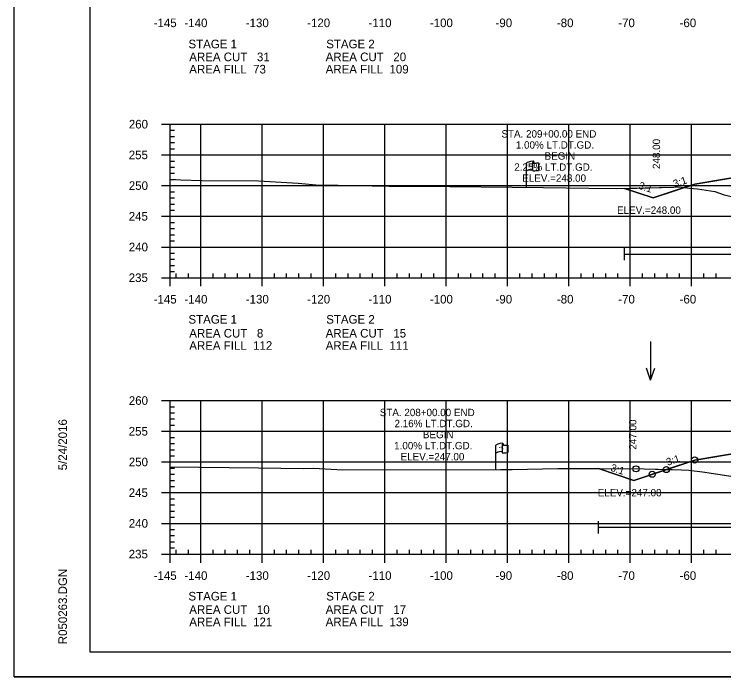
# Model space of a CAD drawing. Extents: x 1365647 to 1367999, y 387113 to 400173.
# Drawn here: x 1365723.7 to 1365839.3, y 390359.5 to 390467.4 of the extents above; entities that cross this region are included whole.
import ezdxf

# ---------------------------------------------------------------- set-up
doc = ezdxf.new("R2010")
doc.units = 0
for name, color, linetype in [('E_Existing ROW', 7, 'Continuous'), ('R_Axis', 7, 'Continuous'), ('R_Axis Annot', 7, 'Continuous'), ('R_Border', 7, 'Continuous'), ('R_Border Notes', 7, 'Continuous'), ('R_Contours', 7, 'Continuous'), ('R_Exist Surface', 7, 'Continuous'), ('R_Fin Surface', 7, 'Continuous'), ('R_Fin Surface Annot', 7, 'Continuous'), ('R_Grid', 7, 'Continuous'), ('R_No Plot', 7, 'Continuous'), ('R_Proposed Const Limits', 7, 'Continuous'), ('R_Water', 7, 'Continuous'), ('R_Water Annot', 7, 'Continuous')]:
    doc.layers.add(name, color=color, linetype=linetype)

msp = doc.modelspace()

# ---------------------------------------------------------------- linework, layer by layer
at = {"layer": 'E_Existing ROW'}
for p, q in [((1365808.18, 390443.19), (1365808.18, 390443.18)), ((1365808.18, 390443.18), (1365808.18, 390441.95)), ((1365808.35, 390443.35), (1365808.35, 390443.11)), ((1365807.19, 390439.15), (1365807.19, 390443.1)), ((1365809.12, 390443.16), (1365809.12, 390441.92)), ((1365802.19, 390393.21), (1365802.19, 390397.16)), ((1365803.19, 390397.25), (1365803.19, 390397.24)), ((1365803.19, 390397.24), (1365803.19, 390396.01)), ((1365803.36, 390397.41), (1365803.36, 390397.17)), ((1365804.12, 390397.21), (1365804.12, 390395.97))]:
    msp.add_line(p, q, dxfattribs=at)
for centre, radius, start, end in [((1365808.26, 390443.19), 0.078, 88.6458, 274.2828), ((1365808.27, 390443.35), 0.0783, 263.0712, 93.9564), ((1365808.26, 390441.95), 0.0783, 180, 273.9564), ((1365803.27, 390397.25), 0.078, 88.6458, 274.2828), ((1365803.28, 390397.41), 0.0783, 263.0712, 93.9564), ((1365803.27, 390396.01), 0.0783, 180, 273.9564)]:
    msp.add_arc(centre, radius, start, end, dxfattribs=at)
for centre, major_axis, ratio, start_param, end_param in [((1365808.77, 390443.14), (-1.58, -0.04), 0.19887, 5.030368, 6.283185), ((1365808.76, 390441.83), (-1.58, -0.04), 0.19887, 5.083035, 6.194897), ((1365809.48, 390443.26), (-1.23, -0.13), 0.052933, 0.159456, 1.268315), ((1365809.48, 390442.02), (-1.23, -0.13), 0.052933, 0.159456, 1.268315), ((1365803.78, 390397.2), (-1.58, -0.04), 0.19887, 5.030368, 6.283185), ((1365804.48, 390397.31), (-1.23, -0.13), 0.052933, 0.159456, 1.268315), ((1365803.77, 390395.88), (-1.58, -0.04), 0.19887, 5.083035, 6.194897), ((1365804.48, 390396.07), (-1.23, -0.13), 0.052933, 0.159456, 1.268315)]:
    msp.add_ellipse(centre, major_axis=major_axis, ratio=ratio, start_param=start_param, end_param=end_param, dxfattribs=at)
at = {"layer": 'R_Axis'}
for p, q in [((1365747.69, 390449.45), (1365749.09, 390449.45)), ((1365749.09, 390424.45), (1365749.09, 390449.45)), ((1365749.09, 390448.45), (1365749.79, 390448.45)), ((1365749.09, 390447.45), (1365749.79, 390447.45)), ((1365749.09, 390446.45), (1365749.79, 390446.45)), ((1365747.69, 390444.45), (1365749.09, 390444.45)), ((1365749.09, 390445.45), (1365749.79, 390445.45)), ((1365749.09, 390443.45), (1365749.79, 390443.45)), ((1365749.09, 390442.45), (1365749.79, 390442.45)), ((1365749.09, 390441.45), (1365749.79, 390441.45)), ((1365749.09, 390440.45), (1365749.79, 390440.45)), ((1365747.69, 390439.45), (1365749.09, 390439.45)), ((1365749.09, 390438.45), (1365749.79, 390438.45)), ((1365749.09, 390437.45), (1365749.79, 390437.45)), ((1365749.09, 390436.45), (1365749.79, 390436.45)), ((1365749.09, 390435.45), (1365749.79, 390435.45)), ((1365747.69, 390434.45), (1365749.09, 390434.45)), ((1365749.09, 390433.45), (1365749.79, 390433.45)), ((1365749.09, 390432.45), (1365749.79, 390432.45)), ((1365749.09, 390431.45), (1365749.79, 390431.45)), ((1365749.09, 390430.45), (1365749.79, 390430.45)), ((1365747.69, 390429.45), (1365749.09, 390429.45)), ((1365749.09, 390428.45), (1365749.79, 390428.45)), ((1365749.09, 390427.45), (1365749.79, 390427.45)), ((1365749.09, 390426.45), (1365749.79, 390426.45)), ((1365749.09, 390425.45), (1365749.79, 390425.45)), ((1365749.09, 390424.45), (1365749.09, 390425.15)), ((1365750.09, 390424.45), (1365750.09, 390425.15)), ((1365752.09, 390424.45), (1365752.09, 390425.15)), ((1365756.09, 390424.45), (1365756.09, 390425.15)), ((1365758.09, 390424.45), (1365758.09, 390425.15)), ((1365760.09, 390424.45), (1365760.09, 390425.15)), ((1365762.09, 390424.45), (1365762.09, 390425.15)), ((1365766.09, 390424.45), (1365766.09, 390425.15)), ((1365768.09, 390424.45), (1365768.09, 390425.15)), ((1365770.09, 390424.45), (1365770.09, 390425.15)), ((1365772.09, 390424.45), (1365772.09, 390425.15)), ((1365776.09, 390424.45), (1365776.09, 390425.15)), ((1365778.09, 390424.45), (1365778.09, 390425.15)), ((1365780.09, 390424.45), (1365780.09, 390425.15)), ((1365782.09, 390424.45), (1365782.09, 390425.15)), ((1365786.09, 390424.45), (1365786.09, 390425.15)), ((1365788.09, 390424.45), (1365788.09, 390425.15)), ((1365790.09, 390424.45), (1365790.09, 390425.15)), ((1365792.09, 390424.45), (1365792.09, 390425.15)), ((1365796.09, 390424.45), (1365796.09, 390425.15)), ((1365798.09, 390424.45), (1365798.09, 390425.15)), ((1365800.09, 390424.45), (1365800.09, 390425.15)), ((1365802.09, 390424.45), (1365802.09, 390425.15)), ((1365806.09, 390424.45), (1365806.09, 390425.15)), ((1365808.09, 390424.45), (1365808.09, 390425.15)), ((1365810.09, 390424.45), (1365810.09, 390425.15)), ((1365812.09, 390424.45), (1365812.09, 390425.15)), ((1365816.09, 390424.45), (1365816.09, 390425.15)), ((1365818.09, 390424.45), (1365818.09, 390425.15)), ((1365820.09, 390424.45), (1365820.09, 390425.15)), ((1365822.09, 390424.45), (1365822.09, 390425.15)), ((1365826.09, 390424.45), (1365826.09, 390425.15)), ((1365828.09, 390424.45), (1365828.09, 390425.15)), ((1365830.09, 390424.45), (1365830.09, 390425.15)), ((1365832.09, 390424.45), (1365832.09, 390425.15)), ((1365836.09, 390424.45), (1365836.09, 390425.15)), ((1365838.09, 390424.45), (1365838.09, 390425.15)), ((1365747.69, 390424.45), (1365749.09, 390424.45)), ((1365749.09, 390424.45), (1366039.09, 390424.45)), ((1365749.09, 390423.05), (1365749.09, 390424.45)), ((1365754.09, 390423.05), (1365754.09, 390424.45)), ((1365764.09, 390423.05), (1365764.09, 390424.45)), ((1365774.09, 390423.05), (1365774.09, 390424.45)), ((1365784.09, 390423.05), (1365784.09, 390424.45)), ((1365794.09, 390423.05), (1365794.09, 390424.45)), ((1365804.09, 390423.05), (1365804.09, 390424.45)), ((1365814.09, 390423.05), (1365814.09, 390424.45)), ((1365824.09, 390423.05), (1365824.09, 390424.45)), ((1365834.09, 390423.05), (1365834.09, 390424.45)), ((1365747.69, 390404.45), (1365749.09, 390404.45)), ((1365749.09, 390379.45), (1365749.09, 390404.45)), ((1365749.09, 390403.45), (1365749.79, 390403.45)), ((1365749.09, 390402.45), (1365749.79, 390402.45)), ((1365749.09, 390401.45), (1365749.79, 390401.45)), ((1365749.09, 390400.45), (1365749.79, 390400.45)), ((1365747.69, 390399.45), (1365749.09, 390399.45)), ((1365749.09, 390398.45), (1365749.79, 390398.45)), ((1365749.09, 390397.45), (1365749.79, 390397.45)), ((1365749.09, 390396.45), (1365749.79, 390396.45)), ((1365749.09, 390395.45), (1365749.79, 390395.45)), ((1365747.69, 390394.45), (1365749.09, 390394.45)), ((1365749.09, 390393.45), (1365749.79, 390393.45)), ((1365749.09, 390392.45), (1365749.79, 390392.45)), ((1365749.09, 390391.45), (1365749.79, 390391.45)), ((1365749.09, 390390.45), (1365749.79, 390390.45)), ((1365747.69, 390389.45), (1365749.09, 390389.45)), ((1365749.09, 390388.45), (1365749.79, 390388.45)), ((1365749.09, 390387.45), (1365749.79, 390387.45)), ((1365749.09, 390386.45), (1365749.79, 390386.45)), ((1365749.09, 390385.45), (1365749.79, 390385.45)), ((1365747.69, 390384.45), (1365749.09, 390384.45)), ((1365749.09, 390383.45), (1365749.79, 390383.45)), ((1365749.09, 390382.45), (1365749.79, 390382.45)), ((1365749.09, 390381.45), (1365749.79, 390381.45)), ((1365749.09, 390380.45), (1365749.79, 390380.45)), ((1365749.09, 390379.45), (1365749.09, 390380.15)), ((1365750.09, 390379.45), (1365750.09, 390380.15)), ((1365752.09, 390379.45), (1365752.09, 390380.15)), ((1365756.09, 390379.45), (1365756.09, 390380.15)), ((1365758.09, 390379.45), (1365758.09, 390380.15)), ((1365760.09, 390379.45), (1365760.09, 390380.15)), ((1365762.09, 390379.45), (1365762.09, 390380.15)), ((1365766.09, 390379.45), (1365766.09, 390380.15)), ((1365768.09, 390379.45), (1365768.09, 390380.15)), ((1365770.09, 390379.45), (1365770.09, 390380.15)), ((1365772.09, 390379.45), (1365772.09, 390380.15)), ((1365776.09, 390379.45), (1365776.09, 390380.15)), ((1365778.09, 390379.45), (1365778.09, 390380.15)), ((1365780.09, 390379.45), (1365780.09, 390380.15)), ((1365782.09, 390379.45), (1365782.09, 390380.15)), ((1365786.09, 390379.45), (1365786.09, 390380.15)), ((1365788.09, 390379.45), (1365788.09, 390380.15)), ((1365790.09, 390379.45), (1365790.09, 390380.15)), ((1365792.09, 390379.45), (1365792.09, 390380.15)), ((1365796.09, 390379.45), (1365796.09, 390380.15)), ((1365798.09, 390379.45), (1365798.09, 390380.15)), ((1365800.09, 390379.45), (1365800.09, 390380.15)), ((1365802.09, 390379.45), (1365802.09, 390380.15)), ((1365806.09, 390379.45), (1365806.09, 390380.15)), ((1365808.09, 390379.45), (1365808.09, 390380.15)), ((1365810.09, 390379.45), (1365810.09, 390380.15)), ((1365812.09, 390379.45), (1365812.09, 390380.15)), ((1365816.09, 390379.45), (1365816.09, 390380.15)), ((1365818.09, 390379.45), (1365818.09, 390380.15)), ((1365820.09, 390379.45), (1365820.09, 390380.15)), ((1365822.09, 390379.45), (1365822.09, 390380.15)), ((1365826.09, 390379.45), (1365826.09, 390380.15)), ((1365828.09, 390379.45), (1365828.09, 390380.15)), ((1365830.09, 390379.45), (1365830.09, 390380.15)), ((1365832.09, 390379.45), (1365832.09, 390380.15)), ((1365836.09, 390379.45), (1365836.09, 390380.15)), ((1365838.09, 390379.45), (1365838.09, 390380.15)), ((1365747.69, 390379.45), (1365749.09, 390379.45)), ((1365749.09, 390379.45), (1366039.09, 390379.45)), ((1365749.09, 390378.05), (1365749.09, 390379.45)), ((1365754.09, 390378.05), (1365754.09, 390379.45)), ((1365764.09, 390378.05), (1365764.09, 390379.45)), ((1365774.09, 390378.05), (1365774.09, 390379.45)), ((1365784.09, 390378.05), (1365784.09, 390379.45)), ((1365794.09, 390378.05), (1365794.09, 390379.45)), ((1365804.09, 390378.05), (1365804.09, 390379.45)), ((1365814.09, 390378.05), (1365814.09, 390379.45)), ((1365824.09, 390378.05), (1365824.09, 390379.45)), ((1365834.09, 390378.05), (1365834.09, 390379.45))]:
    msp.add_line(p, q, dxfattribs=at)
at = {"layer": 'R_Border'}
for p, q in [((1365736.09, 390363.45), (1365736.09, 390568.91)), ((1365736.09, 390363.45), (1365736.09, 390363.45)), ((1366052.27, 390363.45), (1365736.09, 390363.45))]:
    msp.add_line(p, q, dxfattribs=at)
at = {"layer": 'R_Contours'}
for points in [[(1365832.89, 390439.14), (1365833.73, 390439.05), (1365835.07, 390438.94), (1365837.89, 390438.49), (1365839.41, 390437.96), (1365840.78, 390437.6), (1365842.75, 390437.66), (1365844.02, 390437.71), (1365849.58, 390437.55), (1365849.9, 390437.55), (1365850.15, 390437.55), (1365855.08, 390437.72), (1365856.82, 390438.41), (1365857.08, 390438.5), (1365860.75, 390438.98), (1365860.82, 390438.99), (1365860.93, 390439.01), (1365867.74, 390440.64), (1365869.19, 390440.8), (1365869.32, 390440.83), (1365872.75, 390442.36), (1365862.59, 390442.16), (1365847.47, 390441.85), (1365834.59, 390439.71)], [(1365823.17, 390439), (1365831.18, 390439.21), (1365831.88, 390439.25), (1365832.89, 390439.14), (1365827.81, 390437.45)], [(1365818.9, 390393.37), (1365819.14, 390393.37), (1365826.33, 390393.32), (1365829.97, 390393.22), (1365824.66, 390391.45)]]:
    msp.add_lwpolyline(points, close=True, dxfattribs=at)
msp.add_lwpolyline([(1365847.47, 390396.91), (1365834.59, 390394.76), (1365829.97, 390393.22), (1365830.94, 390393.2), (1365832.42, 390393.18), (1365833.65, 390393.12), (1365835.87, 390392.84), (1365840.87, 390392.06)], dxfattribs=at)
at = {"layer": 'R_Exist Surface'}
for points in [[(1365749.09, 390440.51), (1365750.85, 390440.38), (1365754.28, 390440.26), (1365763.51, 390440.25), (1365769.99, 390439.82), (1365771.15, 390439.75), (1365773.44, 390439.5), (1365776.47, 390439.51), (1365779.2, 390439.49), (1365784.81, 390439.38), (1365794.7, 390439.29), (1365809.95, 390439.12), (1365817.35, 390439.04), (1365821.83, 390438.96), (1365831.18, 390439.21), (1365831.88, 390439.25), (1365833.73, 390439.05), (1365835.07, 390438.94), (1365837.89, 390438.49), (1365839.41, 390437.96)], [(1365749.09, 390393.63), (1365763.51, 390393.47), (1365770.77, 390393.37), (1365772.48, 390393.42), (1365777.23, 390393.18), (1365802.95, 390393.21), (1365804.84, 390393.2), (1365812.28, 390393.36), (1365819.14, 390393.37), (1365826.33, 390393.32), (1365830.94, 390393.2), (1365832.42, 390393.18), (1365833.65, 390393.12), (1365835.87, 390392.84), (1365840.87, 390392.06)]]:
    msp.add_lwpolyline(points, dxfattribs=at)
at = {"layer": 'R_Fin Surface'}
for points in [[(1365823.17, 390439), (1365827.81, 390437.45), (1365834.59, 390439.71), (1365847.47, 390441.85), (1365856.59, 390443.37), (1365862.59, 390443.61), (1365864.59, 390443.65), (1365894.09, 390444.24), (1365923.59, 390443.65), (1365925.59, 390443.61), (1365931.59, 390443.37), (1365940.72, 390441.85), (1365953.59, 390439.71), (1365961.09, 390437.21), (1365964.15, 390438.23)], [(1365829.91, 390438.15), (1365834.59, 390439.71), (1365856.59, 390443.37), (1365862.59, 390443.61), (1365864.59, 390443.65), (1365894.09, 390444.24), (1365923.59, 390443.65), (1365925.59, 390443.61), (1365931.59, 390443.37), (1365953.59, 390439.71), (1365961.09, 390437.21), (1365964.15, 390438.23)], [(1365832.89, 390439.14), (1365834.59, 390439.71), (1365852.3, 390442.66), (1365856.59, 390443.37), (1365862.59, 390443.61), (1365864.59, 390443.65), (1365894.09, 390444.24), (1365923.59, 390443.65), (1365925.59, 390443.61), (1365931.59, 390443.37), (1365935.89, 390442.66), (1365953.59, 390439.71)], [(1365818.9, 390393.37), (1365824.66, 390391.45), (1365834.59, 390394.76), (1365847.47, 390396.91), (1365856.59, 390398.43), (1365862.59, 390398.67), (1365864.59, 390398.71), (1365894.09, 390399.3), (1365923.59, 390398.71), (1365925.59, 390398.67), (1365931.59, 390398.43), (1365940.72, 390396.91), (1365953.59, 390394.76), (1365962.39, 390391.83), (1365965.77, 390392.95)], [(1365827.66, 390392.45), (1365834.59, 390394.76), (1365856.59, 390398.43), (1365862.59, 390398.67), (1365864.59, 390398.71), (1365894.09, 390399.3), (1365923.59, 390398.71), (1365925.59, 390398.67), (1365931.59, 390398.43), (1365953.59, 390394.76), (1365962.39, 390391.83), (1365965.77, 390392.95)], [(1365829.97, 390393.22), (1365834.59, 390394.76), (1365852.3, 390397.71), (1365856.59, 390398.43), (1365862.59, 390398.67), (1365864.59, 390398.71), (1365894.09, 390399.3), (1365923.59, 390398.71), (1365925.59, 390398.67), (1365931.59, 390398.43), (1365935.89, 390397.71), (1365953.59, 390394.76), (1365959.02, 390392.95)]]:
    msp.add_lwpolyline(points, dxfattribs=at)
at = {"layer": 'R_Grid'}
for p, q in [((1365749.09, 390449.45), (1366039.09, 390449.45)), ((1365749.09, 390424.45), (1365749.09, 390449.45)), ((1365754.09, 390424.45), (1365754.09, 390449.45)), ((1365764.09, 390424.45), (1365764.09, 390449.45)), ((1365774.09, 390424.45), (1365774.09, 390449.45)), ((1365784.09, 390424.45), (1365784.09, 390449.45)), ((1365794.09, 390424.45), (1365794.09, 390449.45)), ((1365804.09, 390424.45), (1365804.09, 390449.45)), ((1365814.09, 390424.45), (1365814.09, 390449.45)), ((1365824.09, 390424.45), (1365824.09, 390449.45)), ((1365834.09, 390424.45), (1365834.09, 390449.45)), ((1365749.09, 390444.45), (1366039.09, 390444.45)), ((1365749.09, 390439.45), (1366039.09, 390439.45)), ((1365749.09, 390434.45), (1366039.09, 390434.45)), ((1365749.09, 390429.45), (1366039.09, 390429.45)), ((1365749.09, 390424.45), (1366039.09, 390424.45)), ((1365749.09, 390404.45), (1366039.09, 390404.45)), ((1365749.09, 390379.45), (1365749.09, 390404.45)), ((1365754.09, 390379.45), (1365754.09, 390404.45)), ((1365764.09, 390379.45), (1365764.09, 390404.45)), ((1365774.09, 390379.45), (1365774.09, 390404.45)), ((1365784.09, 390379.45), (1365784.09, 390404.45)), ((1365794.09, 390379.45), (1365794.09, 390404.45)), ((1365804.09, 390379.45), (1365804.09, 390404.45)), ((1365814.09, 390379.45), (1365814.09, 390404.45)), ((1365824.09, 390379.45), (1365824.09, 390404.45)), ((1365834.09, 390379.45), (1365834.09, 390404.45)), ((1365749.09, 390399.45), (1366039.09, 390399.45)), ((1365749.09, 390394.45), (1366039.09, 390394.45)), ((1365749.09, 390389.45), (1366039.09, 390389.45)), ((1365749.09, 390384.45), (1366039.09, 390384.45)), ((1365749.09, 390379.45), (1366039.09, 390379.45))]:
    msp.add_line(p, q, dxfattribs=at)
at = {"layer": 'R_No Plot'}
msp.add_line((1365723.69, 390359.47), (1366057.03, 390359.47), dxfattribs=at)
msp.add_lwpolyline([(1365723.69, 390572.8), (1366057.03, 390572.8), (1366057.03, 390359.47), (1365723.69, 390359.47)], close=True, dxfattribs=at)
for centre in [(1365834.59, 390394.76), (1365834.59, 390394.76), (1365834.59, 390394.76), (1365834.59, 390394.76), (1365834.59, 390394.76), (1365825.03, 390393.33), (1365825.03, 390393.33), (1365829.97, 390393.22), (1365829.97, 390393.22), (1365829.97, 390393.22), (1365827.66, 390392.45), (1365827.66, 390392.45)]:
    msp.add_circle(centre, 0.5, dxfattribs=at)
at = {"layer": 'R_Proposed Const Limits'}
for points in [[(1365827.81, 390437.45), (1365823.17, 390439)], [(1365824.66, 390391.45), (1365818.9, 390393.37)]]:
    msp.add_lwpolyline(points, dxfattribs=at)
at = {"layer": 'R_Water'}
for p, q in [((1365823.17, 390427.3), (1365823.17, 390429.3)), ((1365823.17, 390428.3), (1365881.96, 390428.3)), ((1365818.9, 390382.81), (1365818.9, 390384.81)), ((1365818.9, 390383.81), (1365881.82, 390383.81))]:
    msp.add_line(p, q, dxfattribs=at)
at = {"layer": 'R_Water Annot'}
for p, q in [((1365827.41, 390414.07), (1365827.41, 390407.79)), ((1365827.41, 390407.79), (1365826.71, 390409.71)), ((1365827.41, 390407.79), (1365828.11, 390409.71))]:
    msp.add_line(p, q, dxfattribs=at)

# ---------------------------------------------------------------- texts
at = {"layer": 'E_Existing ROW'}
for s, height, rotation, p in [('R ', 0.2, 9.9884, (1365807.71, 390442.6)), (' O', 0.2, 9.9884, (1365807.85, 390442.65)), ('W', 0.2, 351.1788, (1365808.18, 390442.48)), ('DWB 11-9-07', 0.001, 90, (1365808.35, 390443.11)), ('DWB 11-9-07', 0.001, 5.0717, (1365809.11, 390441.92)), ('DWB 11-9-07', 0.001, 90, (1365807.19, 390439.15)), (' O', 0.2, 9.9884, (1365802.86, 390396.7)), ('DWB 11-9-07', 0.001, 90, (1365803.36, 390397.17)), ('R ', 0.2, 9.9884, (1365802.71, 390396.66)), ('W', 0.2, 351.1788, (1365803.19, 390396.53)), ('DWB 11-9-07', 0.001, 5.0717, (1365804.11, 390395.97)), ('DWB 11-9-07', 0.001, 90, (1365802.19, 390393.21))]:
    msp.add_text(s, height=height, rotation=rotation, dxfattribs=at).set_placement(p)
at = {"layer": 'R_Axis Annot'}
for s, p in [('-145', (1365746.42, 390465.25)), ('-140', (1365751.43, 390465.25)), ('-130', (1365761.43, 390465.25)), ('-120', (1365771.43, 390465.25)), ('-110', (1365781.43, 390465.25)), ('-100', (1365791.43, 390465.25)), ('-90', (1365802.13, 390465.25)), ('-80', (1365812.13, 390465.25)), ('-70', (1365822.13, 390465.25)), ('-60', (1365832.13, 390465.25)), ('STAGE 1', (1365752.09, 390461.81)), ('STAGE 2', (1365774.54, 390461.81)), ('AREA CUT   31', (1365752.22, 390459.71)), ('AREA CUT   20', (1365774.45, 390459.71)), ('AREA FILL  73', (1365752.22, 390457.71)), ('AREA FILL  109', (1365774.45, 390457.71)), ('260', (1365742.37, 390448.75)), ('255', (1365742.35, 390443.75)), ('250', (1365742.37, 390438.75)), ('245', (1365742.35, 390433.75)), ('240', (1365742.37, 390428.75)), ('235', (1365742.35, 390423.75)), ('-145', (1365746.42, 390420.25)), ('-140', (1365751.43, 390420.25)), ('-130', (1365761.43, 390420.25)), ('-120', (1365771.43, 390420.25)), ('-110', (1365781.43, 390420.25)), ('-100', (1365791.43, 390420.25)), ('-90', (1365802.13, 390420.25)), ('-80', (1365812.13, 390420.25)), ('-70', (1365822.13, 390420.25)), ('-60', (1365832.13, 390420.25)), ('STAGE 1', (1365752.09, 390416.97)), ('STAGE 2', (1365774.54, 390416.97)), ('AREA CUT   8', (1365752.22, 390414.71)), ('AREA CUT   15', (1365774.45, 390414.71)), ('AREA FILL  112', (1365752.22, 390412.71)), ('AREA FILL  111', (1365774.45, 390412.71)), ('260', (1365742.37, 390403.75)), ('255', (1365742.35, 390398.75)), ('250', (1365742.37, 390393.75)), ('245', (1365742.35, 390388.75)), ('240', (1365742.37, 390383.75)), ('235', (1365742.35, 390378.75)), ('-145', (1365746.42, 390375.25)), ('-140', (1365751.43, 390375.25)), ('-130', (1365761.43, 390375.25)), ('-120', (1365771.43, 390375.25)), ('-110', (1365781.43, 390375.25)), ('-100', (1365791.43, 390375.25)), ('-90', (1365802.13, 390375.25)), ('-80', (1365812.13, 390375.25)), ('-70', (1365822.13, 390375.25)), ('-60', (1365832.13, 390375.25)), ('STAGE 1', (1365752.09, 390371.89)), ('STAGE 2', (1365774.54, 390371.89)), ('AREA CUT   10', (1365752.22, 390369.71)), ('AREA CUT   17', (1365774.45, 390369.71)), ('AREA FILL  121', (1365752.22, 390367.71)), ('AREA FILL  139', (1365774.45, 390367.71))]:
    msp.add_text(s, height=1.4, dxfattribs=at).set_placement(p)
at = {"layer": 'R_Border'}
for s, p in [('5/24/2016', (1365732.29, 390393.09)), ('R050263.DGN', (1365732.29, 390364.77))]:
    msp.add_text(s, height=1.4, rotation=90, dxfattribs=at).set_placement(p)
at = {"layer": 'R_Border Notes'}
for s, p in [('ELEV.=248.00', (1365821.94, 390434.85)), ('ELEV.=247.00', (1365818.79, 390388.85))]:
    msp.add_text(s, height=1.2, dxfattribs=at).set_placement(p)
at = {"layer": 'R_Fin Surface Annot'}
for s, rotation, p in [('248.00', 90, (1365828.95, 390442.15)), ('3:1', 18.4349, (1365831.31, 390439.14)), ('3:1', 341.5651, (1365825.34, 390438.98)), ('247.00', 90, (1365825.09, 390396.45)), ('3:1', 18.4349, (1365830.18, 390393.82)), ('3:1', 341.5651, (1365820.79, 390393.04))]:
    msp.add_text(s, height=1.2, rotation=rotation, dxfattribs=at).set_placement(p)
at = {"layer": 'R_Water'}
for s, p in [('STA. 209+00.00 END', (1365803.09, 390447.27)), ('1.00% LT.DT.GD.', (1365805.44, 390445.47)), ('BEGIN', (1365810.12, 390443.67)), ('2.25% LT.DT.GD.', (1365805.19, 390441.87)), ('ELEV.=248.00', (1365806.49, 390440.07)), ('STA. 208+00.00 END', (1365783.26, 390401.91)), ('2.16% LT.DT.GD.', (1365785.67, 390400.11)), ('BEGIN', (1365790.29, 390398.31)), ('1.00% LT.DT.GD.', (1365785.61, 390396.51)), ('ELEV.=247.00', (1365786.66, 390394.71))]:
    msp.add_text(s, height=1.2, dxfattribs=at).set_placement(p)

doc.saveas('drawing.dxf')
